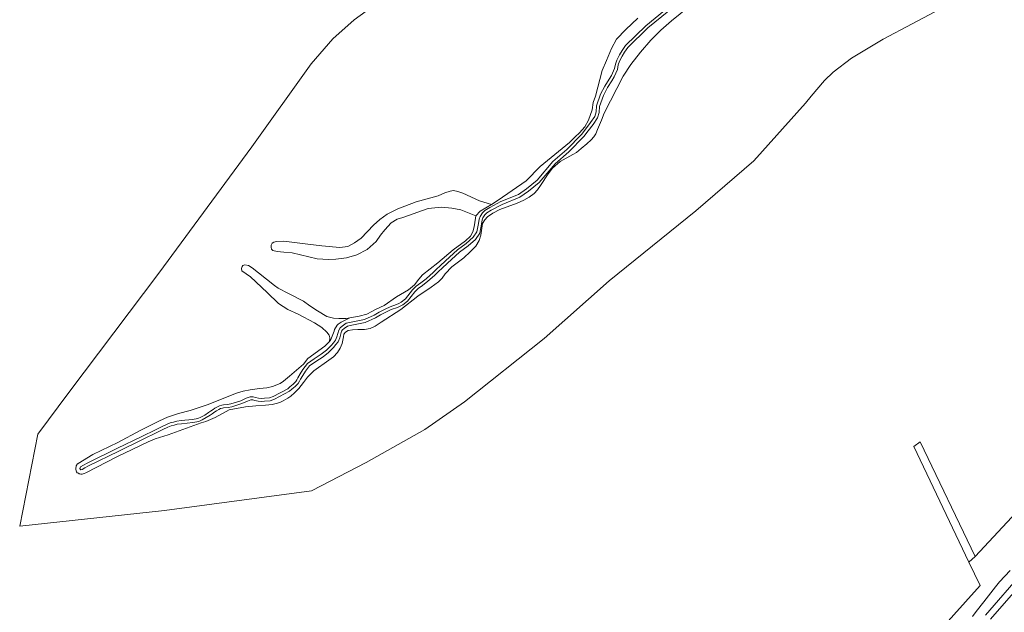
# Model space of a CAD drawing. Header units: metres. Extents: x 197700 to 204338, y 317132 to 325229.
# Tile 926 of 1056: x 203669 to 203970, y 320271 to 320453. Entities that reach past the tile are written whole.
import ezdxf

# ---------------------------------------------------------------- set-up
doc = ezdxf.new("R2010")
doc.units = ezdxf.units.M
for name, color, linetype, lineweight in [('B-WE-GR-BOS_LOOF-GV', 40, 'Continuous', 13), ('B-WE-GR-BOUWLAND-GV', 80, 'Continuous', 13), ('B-WE-GR-HOUTWAL-GV', 40, 'Continuous', 13), ('B-WE-OG-TERREIN_CULTUURSCHEIDING-GV', 7, 'Continuous', 18), ('B-WE-OG-WATER-GV', 130, 'Continuous', 18), ('B-WE-OG-WATER_GREPPEL-GV', 160, 'Continuous', 18), ('B-WE-OG-WATER_SLOOT-GV', 120, 'Continuous', 18), ('B-WE-VH-VERHARDING_HALFVERHARDING-GV', 252, 'Continuous', 18)]:
    doc.layers.add(name, color=color, linetype=linetype, lineweight=lineweight)

msp = doc.modelspace()

# ---------------------------------------------------------------- linework, layer by layer
at = {"layer": 'B-WE-GR-BOS_LOOF-GV'}
for points in [[(203782.155, 320460.698), (203771.193, 320452.559), (203764.668, 320446.781), (203758.065, 320439.184), (203739.846, 320413.774), (203711.388, 320375.12), (203683.839, 320338.606), (203674.438, 320325.769), (203668.848, 320297.681), (203713.147, 320302.41), (203758.098, 320308.428), (203774.868, 320317.11), (203792.781, 320327.265), (203804.924, 320335.705), (203829.283, 320355.082), (203849.183, 320372.757), (203875.712, 320394.131), (203893.414, 320409.454), (203909.257, 320427.073), (203911.023, 320429.276), (203915.081, 320433.993), (203917.772, 320436.567), (203923.368, 320440.882), (203933.011, 320446.663), (203941.937, 320451.401), (203955.778, 320458.833)], [(203873.56, 320456.606), (203868.289, 320452.258), (203865.032, 320449.449), (203861.909, 320446.427), (203858.773, 320442.75), (203855.848, 320438.937), (203853.522, 320435.404), (203847.685, 320424.028), (203846.876, 320421.856), (203845.657, 320418.994), (203845.142, 320417.673), (203844.511, 320416.822), (203843.673, 320415.868), (203842.396, 320414.68), (203840.59, 320413.213), (203839.165, 320412.039), (203838.035, 320411.409), (203834.202, 320409.209), (203831.911, 320407.258), (203830.487, 320405.526), (203828.21, 320401.858), (203827.284, 320400.625), (203826.256, 320399.451), (203824.744, 320398.322), (203823.114, 320397.398), (203821.059, 320396.503), (203815.773, 320394.583), (203813.571, 320393.468), (203812, 320392.295), (203811.118, 320391.356), (203810.428, 320390.255), (203809.913, 320386.674), (203809.457, 320385.089), (203808.399, 320383.387), (203806.695, 320381.597), (203804.757, 320379.763), (203801.056, 320377.034), (203798.986, 320374.907), (203798.09, 320373.527), (203796.944, 320372.412), (203794.712, 320370.843), (203790.63, 320368.012), (203785.505, 320363.992), (203779.426, 320360.12), (203777.65, 320358.888), (203776.108, 320358.14), (203774.302, 320357.862), (203772.35, 320357.819), (203770.647, 320357.776), (203769.326, 320357.541), (203768.518, 320357.072), (203768.063, 320356.368), (203767.916, 320355.619), (203767.474, 320353.535), (203766.857, 320352.111), (203766.079, 320350.805), (203764.889, 320349.485), (203763.479, 320348.458), (203758.838, 320345.225), (203756.899, 320343.258), (203755.718, 320341.65), (203754.268, 320339.793), (203752.911, 320338.411), (203751.837, 320337.491), (203750.871, 320336.797), (203749.441, 320336.023), (203748.619, 320335.647), (203747.752, 320335.325), (203746.136, 320334.914), (203744.007, 320334.734), (203741.132, 320334.471), (203737.898, 320334.212), (203732.94, 320333.295), (203728.667, 320330.919), (203725.834, 320329.702), (203724.322, 320329.248), (203714.225, 320325.611), (203710.247, 320324.342), (203708.137, 320323.454), (203703.221, 320321.137), (203698.767, 320319.011), (203689.041, 320313.999), (203688.54, 320313.748), (203688.009, 320313.564), (203687.759, 320313.546), (203687.509, 320313.566), (203687.265, 320313.622), (203687.032, 320313.714), (203686.815, 320313.839), (203686.692, 320313.882), (203686.576, 320313.942), (203686.47, 320314.017), (203686.375, 320314.106), (203686.293, 320314.207), (203686.226, 320314.319), (203686.175, 320314.439), (203686.141, 320314.564), (203686.125, 320314.693), (203686.06, 320314.971), (203686.03, 320315.254), (203686.037, 320315.537), (203686.08, 320315.815), (203686.158, 320316.084), (203686.197, 320316.224), (203686.254, 320316.356), (203686.329, 320316.478), (203686.419, 320316.588), (203686.524, 320316.683), (203686.641, 320316.762), (203686.768, 320316.822), (203691.234, 320319.544), (203698.827, 320323.312), (203705.695, 320326.887), (203711.58, 320329.914), (203714.03, 320330.993), (203717.48, 320332.087), (203721.043, 320333.085), (203726.556, 320334.871), (203729.28, 320336.046), (203735.229, 320338.348), (203737.26, 320338.944), (203739.323, 320339.33), (203742.193, 320339.763), (203744.482, 320340.004), (203746.206, 320340.438), (203748.576, 320341.324), (203749.608, 320342.016), (203751.349, 320343.563), (203755.702, 320347.259), (203756.992, 320349.016), (203762.184, 320352.752), (203763.667, 320354.202), (203763.732, 320355.331), (203763.491, 320356.137), (203762.83, 320357.056), (203761.3, 320358.41), (203759.028, 320359.927), (203754.097, 320362.556), (203750.89, 320364.008), (203748.038, 320365.815), (203744.607, 320369.201), (203739.419, 320373.975), (203736.811, 320375.836), (203736.743, 320376.534), (203736.889, 320377.163), (203737.131, 320377.404), (203737.743, 320377.597), (203738.839, 320377.419), (203739.951, 320376.661), (203741.949, 320375.145), (203746.831, 320371.355), (203747.975, 320370.517), (203751.052, 320368.823), (203755.661, 320366.467), (203757.659, 320365.112), (203760.011, 320363.532), (203762.815, 320361.87), (203764.862, 320361.305), (203766.49, 320361.24), (203768.778, 320361.239), (203769.865, 320361.424), (203772.728, 320361.914), (203775.097, 320362.557), (203776.548, 320363.379), (203777.951, 320364.071), (203780.321, 320365.198), (203784.174, 320367.807), (203787.77, 320370.014), (203789.608, 320371.528), (203790.946, 320373.252), (203792.091, 320374.589), (203796.735, 320378.23), (203801.508, 320382.257), (203805.265, 320384.93), (203806.781, 320386.396), (203807.442, 320387.75), (203807.926, 320389.233), (203808.298, 320391.924), (203808.428, 320392.601), (203803.776, 320394.472), (203801.079, 320394.948), (203797.869, 320395.292), (203793.804, 320394.838), (203786.033, 320392.068), (203784.342, 320391.594), (203782.499, 320390.436), (203780.579, 320388.309), (203779.268, 320386.676), (203777.899, 320384.777), (203775.2, 320382.328), (203771.989, 320380.696), (203768.835, 320379.805), (203765.53, 320379.407), (203763.307, 320379.276), (203759.831, 320379.505), (203752.252, 320381.333), (203749.612, 320381.543), (203747.638, 320381.68), (203746.347, 320382.042), (203745.929, 320382.422), (203745.758, 320383.011), (203745.778, 320383.657), (203746.101, 320384.246), (203746.633, 320384.549), (203747.393, 320384.796), (203749.616, 320384.833), (203756.207, 320384.032), (203761.298, 320383.459), (203766.749, 320382.906), (203769.238, 320383.19), (203771.309, 320384.404), (203773.323, 320385.771), (203777.048, 320389.797), (203779.082, 320391.524), (203781.267, 320393.1), (203784.497, 320394.751), (203790.121, 320396.876), (203796.847, 320398.772), (203798.918, 320399.683), (203800.552, 320400.176), (203801.559, 320400.328), (203802.907, 320400.08), (203804.465, 320399.528), (203809.536, 320397.265), (203813.187, 320396.129), (203815.264, 320397.401), (203823.816, 320403.311), (203828.066, 320407.735), (203837.032, 320415.088), (203838.822, 320416.812), (203840.128, 320418.004), (203841.708, 320419.856), (203842.854, 320421.919), (203843.984, 320425.045), (203844.291, 320427.318), (203845.017, 320429.268), (203847.1, 320437.061), (203848.398, 320440.141), (203849.861, 320443.867), (203851.482, 320446.721), (203854.263, 320449.628), (203857.999, 320453.092)], [(203997.507, 320327.292), (203961.13, 320288.382), (203959.286, 320286.681), (203962.718, 320279.492), (203886.518, 320194.614)], [(203960.354, 320269.979), (203961.502, 320271.498), (203963.817, 320274.481), (203967.39, 320279.088), (203968.592, 320280.636), (203971.863, 320284.133)]]:
    msp.add_lwpolyline(points, dxfattribs=at)
at = {"layer": 'B-WE-GR-BOUWLAND-GV'}
for points in [[(203955.778, 320458.833), (203941.937, 320451.401), (203933.011, 320446.663), (203923.368, 320440.882), (203917.772, 320436.567), (203915.081, 320433.993), (203911.023, 320429.276), (203909.257, 320427.073), (203893.414, 320409.454), (203875.712, 320394.131), (203849.183, 320372.757), (203829.283, 320355.082), (203804.924, 320335.705), (203792.781, 320327.265), (203774.868, 320317.11), (203758.098, 320308.428), (203713.147, 320302.41), (203668.848, 320297.681), (203674.438, 320325.769), (203683.839, 320338.606), (203711.388, 320375.12), (203739.846, 320413.774), (203758.065, 320439.184), (203764.668, 320446.781), (203771.193, 320452.559), (203782.155, 320460.698)], [(203886.518, 320194.614), (203962.718, 320279.492), (203959.286, 320286.681), (203942.425, 320322.002), (203944.33, 320323.484), (203961.13, 320288.382), (203997.507, 320327.292)]]:
    msp.add_lwpolyline(points, dxfattribs=at)
at = {"layer": 'B-WE-GR-HOUTWAL-GV'}
msp.add_lwpolyline([(203959.286, 320286.681), (203961.13, 320288.382), (203944.33, 320323.484), (203942.425, 320322.002)], close=True, dxfattribs=at)
at = {"layer": 'B-WE-OG-TERREIN_CULTUURSCHEIDING-GV'}
for points in [[(203971.863, 320284.133), (203968.592, 320280.636), (203967.39, 320279.088), (203963.817, 320274.481), (203961.502, 320271.498), (203960.354, 320269.979)], [(203964.355, 320270.44), (203975.704, 320283.449)], [(203977.211, 320282.134), (203965.913, 320269.184)]]:
    msp.add_lwpolyline(points, dxfattribs=at)
at = {"layer": 'B-WE-OG-WATER-GV'}
msp.add_lwpolyline([(203868.966, 320457.781), (203860.431, 320450.813), (203854.245, 320444.75), (203853.159, 320443.224), (203852.382, 320441.921), (203851.522, 320440.285), (203851.096, 320439.046), (203850.814, 320437.697), (203849.926, 320435.601), (203849.192, 320434.479), (203847.874, 320432.334), (203846.571, 320429.813), (203845.359, 320426.266), (203845.256, 320424.419), (203844.786, 320423.025), (203843.522, 320421.146), (203842.03, 320419.198), (203840.745, 320417.469), (203836.24, 320412.889), (203831.979, 320409.207), (203827.166, 320403.531), (203823.947, 320400.936), (203821.466, 320399.178), (203816.034, 320396.962), (203812.688, 320395.172), (203811.171, 320394.27), (203810.403, 320393.558), (203809.696, 320392.4), (203809.421, 320391.625), (203809.213, 320390.237), (203808.721, 320387.718), (203807.575, 320386.05), (203805.446, 320384.178), (203802.839, 320382.27), (203799.129, 320378.867), (203797.483, 320377.333), (203796.368, 320376.254), (203795.237, 320375.186), (203794.394, 320374.426), (203793.166, 320373.328), (203791.553, 320372.101), (203790.152, 320371.124), (203789.049, 320369.962), (203786.89, 320367.204), (203785.557, 320366.198), (203784.879, 320365.79), (203784.123, 320365.477), (203782.192, 320364.805), (203780.62, 320364.101), (203778.787, 320363.131), (203777.314, 320362.256), (203774.301, 320360.919), (203769.795, 320359.995), (203768.749, 320359.746), (203767.51, 320358.902), (203766.941, 320358.367), (203766.462, 320357.682), (203765.916, 320355.616), (203765.444, 320354.562), (203764.878, 320353.804), (203764.143, 320352.981), (203763.534, 320352.322), (203762.693, 320351.535), (203761.098, 320350.262), (203758.963, 320348.843), (203756.863, 320347.455), (203755.483, 320345.566), (203754.664, 320344.257), (203753.934, 320343.067), (203753.605, 320342.44), (203753.298, 320341.918), (203752.467, 320341.081), (203751.542, 320340.255), (203750.909, 320339.701), (203746.417, 320337.385), (203745.277, 320336.959), (203743.717, 320336.823), (203742.887, 320336.761), (203741.915, 320336.793), (203741.031, 320337.006), (203740.267, 320337.2), (203739.409, 320337.199), (203738.182, 320336.813), (203736.486, 320336.019), (203733.481, 320335.06), (203732.465, 320334.875), (203731.171, 320334.761), (203730.734, 320334.733), (203730, 320334.525), (203729.329, 320334.216), (203728.583, 320333.784), (203728.017, 320333.387), (203727.195, 320332.807), (203726.577, 320332.393), (203725.461, 320331.666), (203724.297, 320331.036), (203723.361, 320330.622), (203721.684, 320330.326), (203718.23, 320329.944), (203716.89, 320329.78), (203715.855, 320329.499), (203714.874, 320329.236), (203713.779, 320328.785), (203712.206, 320328.071), (203710.583, 320327.254), (203705.977, 320325.012), (203698.791, 320321.477), (203689.52, 320316.926), (203688.354, 320316.357), (203687.488, 320315.806), (203687.253, 320315.336), (203687.426, 320314.982), (203687.511, 320314.867), (203687.988, 320315.02), (203688.809, 320315.543), (203689.929, 320316.09), (203699.202, 320320.642), (203706.386, 320324.176), (203710.996, 320326.42), (203712.608, 320327.231), (203714.148, 320327.931), (203715.173, 320328.353), (203716.097, 320328.601), (203717.069, 320328.864), (203718.338, 320329.02), (203721.816, 320329.404), (203723.634, 320329.725), (203724.708, 320330.2), (203725.937, 320330.866), (203727.09, 320331.616), (203727.723, 320332.04), (203728.553, 320332.626), (203729.085, 320332.999), (203729.758, 320333.388), (203730.324, 320333.649), (203730.893, 320333.811), (203731.242, 320333.833), (203732.589, 320333.952), (203733.706, 320334.154), (203736.826, 320335.151), (203738.52, 320335.944), (203739.553, 320336.268), (203740.151, 320336.269), (203740.807, 320336.102), (203741.789, 320335.865), (203742.907, 320335.829), (203743.792, 320335.895), (203745.485, 320336.043), (203746.795, 320336.532), (203751.437, 320338.926), (203752.158, 320339.558), (203753.107, 320340.405), (203754.041, 320341.345), (203754.418, 320341.988), (203754.744, 320342.606), (203755.455, 320343.767), (203756.254, 320345.044), (203757.516, 320346.771), (203759.477, 320348.067), (203761.647, 320349.509), (203763.303, 320350.83), (203764.194, 320351.665), (203764.832, 320352.354), (203765.6, 320353.215), (203766.251, 320354.088), (203766.797, 320355.305), (203767.32, 320357.284), (203767.649, 320357.754), (203768.095, 320358.174), (203769.132, 320358.88), (203769.996, 320359.086), (203774.587, 320360.028), (203777.742, 320361.428), (203779.242, 320362.319), (203781.028, 320363.264), (203782.536, 320363.939), (203784.454, 320364.607), (203785.3, 320364.956), (203786.079, 320365.426), (203787.548, 320366.534), (203789.755, 320369.354), (203790.762, 320370.415), (203792.102, 320371.348), (203793.759, 320372.609), (203795.016, 320373.734), (203795.869, 320374.501), (203797.012, 320375.582), (203798.124, 320376.658), (203799.761, 320378.183), (203803.431, 320381.55), (203806.029, 320383.452), (203808.277, 320385.427), (203809.597, 320387.35), (203810.13, 320390.079), (203810.329, 320391.398), (203810.541, 320391.998), (203811.13, 320392.963), (203811.731, 320393.52), (203813.146, 320394.362), (203816.431, 320396.118), (203821.916, 320398.357), (203824.509, 320400.193), (203827.819, 320402.862), (203832.642, 320408.549), (203836.878, 320412.209), (203841.454, 320416.862), (203842.773, 320418.637), (203844.278, 320420.603), (203845.628, 320422.609), (203846.178, 320424.241), (203846.281, 320426.087), (203847.429, 320429.447), (203848.685, 320431.876), (203849.979, 320433.981), (203850.751, 320435.161), (203851.706, 320437.417), (203851.996, 320438.798), (203852.379, 320439.915), (203853.195, 320441.466), (203853.939, 320442.715), (203854.956, 320444.143), (203861.052, 320450.119), (203869.556, 320457.061)], dxfattribs=at)
at = {"layer": 'B-WE-OG-WATER_GREPPEL-GV'}
for points in [[(203808.428, 320392.601), (203809.766, 320394.035), (203813.187, 320396.129), (203809.536, 320397.265), (203804.465, 320399.528), (203802.907, 320400.08), (203801.559, 320400.328), (203800.552, 320400.176), (203798.918, 320399.683), (203796.847, 320398.772), (203790.121, 320396.876), (203784.497, 320394.751), (203781.267, 320393.1), (203779.082, 320391.524), (203777.048, 320389.797), (203773.323, 320385.771), (203771.309, 320384.404), (203769.238, 320383.19), (203766.749, 320382.906), (203761.298, 320383.459), (203756.207, 320384.032), (203749.616, 320384.833), (203747.393, 320384.796), (203746.633, 320384.549), (203746.101, 320384.246), (203745.778, 320383.657), (203745.758, 320383.011), (203745.929, 320382.422), (203746.347, 320382.042), (203747.638, 320381.68), (203749.612, 320381.543), (203752.252, 320381.333), (203759.831, 320379.505), (203763.307, 320379.276), (203765.53, 320379.407), (203768.835, 320379.805), (203771.989, 320380.696), (203775.2, 320382.328), (203777.899, 320384.777), (203779.268, 320386.676), (203780.579, 320388.309), (203782.499, 320390.436), (203784.342, 320391.594), (203786.033, 320392.068), (203793.804, 320394.838), (203797.869, 320395.292), (203801.079, 320394.948), (203803.776, 320394.472)], [(203763.667, 320354.202), (203764.052, 320354.766), (203765.033, 320357.362), (203765.203, 320357.819), (203765.957, 320359.135), (203766.268, 320359.506), (203767.17, 320360.075), (203769.865, 320361.424), (203768.778, 320361.239), (203766.49, 320361.24), (203764.862, 320361.305), (203762.815, 320361.87), (203760.011, 320363.532), (203757.659, 320365.112), (203755.661, 320366.467), (203751.052, 320368.823), (203747.975, 320370.517), (203746.831, 320371.355), (203741.949, 320375.145), (203739.951, 320376.661), (203738.839, 320377.419), (203737.743, 320377.597), (203737.131, 320377.404), (203736.889, 320377.163), (203736.743, 320376.534), (203736.811, 320375.836), (203739.419, 320373.975), (203744.607, 320369.201), (203748.038, 320365.815), (203750.89, 320364.008), (203754.097, 320362.556), (203759.028, 320359.927), (203761.3, 320358.41), (203762.83, 320357.056), (203763.491, 320356.137), (203763.732, 320355.331)]]:
    msp.add_lwpolyline(points, close=True, dxfattribs=at)
at = {"layer": 'B-WE-OG-WATER_SLOOT-GV'}
for points in [[(203857.999, 320453.092), (203854.263, 320449.628), (203851.482, 320446.721), (203849.861, 320443.867), (203848.398, 320440.141), (203847.1, 320437.061), (203845.017, 320429.268), (203844.291, 320427.318), (203843.984, 320425.045), (203842.854, 320421.919), (203841.708, 320419.856), (203840.128, 320418.004), (203838.822, 320416.812), (203837.032, 320415.088), (203828.066, 320407.735), (203823.816, 320403.311), (203815.264, 320397.401), (203813.187, 320396.129), (203809.766, 320394.035), (203808.428, 320392.601), (203808.298, 320391.924), (203807.926, 320389.233), (203807.442, 320387.75), (203806.781, 320386.396), (203805.265, 320384.93), (203801.508, 320382.257), (203796.735, 320378.23), (203792.091, 320374.589), (203790.946, 320373.252), (203789.608, 320371.528), (203787.77, 320370.014), (203784.174, 320367.807), (203780.321, 320365.198), (203777.951, 320364.071), (203776.548, 320363.379), (203775.097, 320362.557), (203772.728, 320361.914), (203769.865, 320361.424), (203767.17, 320360.075), (203766.268, 320359.506), (203765.957, 320359.135), (203765.203, 320357.819), (203765.033, 320357.362), (203764.052, 320354.766), (203763.667, 320354.202), (203762.184, 320352.752), (203756.992, 320349.016), (203755.702, 320347.259), (203751.349, 320343.563), (203749.608, 320342.016), (203748.576, 320341.324), (203746.206, 320340.438), (203744.482, 320340.004), (203742.193, 320339.763), (203739.323, 320339.33), (203737.26, 320338.944), (203735.229, 320338.348), (203729.28, 320336.046), (203726.556, 320334.871), (203721.043, 320333.085), (203717.48, 320332.087), (203714.03, 320330.993), (203711.58, 320329.914), (203705.695, 320326.887), (203698.827, 320323.312), (203691.234, 320319.544), (203686.768, 320316.822), (203686.641, 320316.762), (203686.524, 320316.683), (203686.419, 320316.588), (203686.329, 320316.478), (203686.254, 320316.356), (203686.197, 320316.224), (203686.158, 320316.084), (203686.08, 320315.815), (203686.037, 320315.537), (203686.03, 320315.254), (203686.06, 320314.971), (203686.125, 320314.693), (203686.141, 320314.564), (203686.175, 320314.439), (203686.226, 320314.319), (203686.293, 320314.207), (203686.375, 320314.106), (203686.47, 320314.017), (203686.576, 320313.942), (203686.692, 320313.882), (203686.815, 320313.839), (203687.032, 320313.714), (203687.265, 320313.622), (203687.509, 320313.566), (203687.759, 320313.546), (203688.009, 320313.564), (203688.54, 320313.748), (203689.041, 320313.999), (203698.767, 320319.011), (203703.221, 320321.137), (203708.137, 320323.454), (203710.247, 320324.342), (203714.225, 320325.611), (203724.322, 320329.248), (203725.834, 320329.702), (203728.667, 320330.919), (203732.94, 320333.295), (203737.898, 320334.212), (203741.132, 320334.471), (203744.007, 320334.734), (203746.136, 320334.914), (203747.752, 320335.325), (203748.619, 320335.647), (203749.441, 320336.023), (203750.871, 320336.797), (203751.837, 320337.491), (203752.911, 320338.411), (203754.268, 320339.793), (203755.718, 320341.65), (203756.899, 320343.258), (203758.838, 320345.225), (203763.479, 320348.458), (203764.889, 320349.485), (203766.079, 320350.805), (203766.857, 320352.111), (203767.474, 320353.535), (203767.916, 320355.619), (203768.063, 320356.368), (203768.518, 320357.072), (203769.326, 320357.541), (203770.647, 320357.776), (203772.35, 320357.819), (203774.302, 320357.862), (203776.108, 320358.14), (203777.65, 320358.888), (203779.426, 320360.12), (203785.505, 320363.992), (203790.63, 320368.012), (203794.712, 320370.843), (203796.944, 320372.412), (203798.09, 320373.527), (203798.986, 320374.907), (203801.056, 320377.034), (203804.757, 320379.763), (203806.695, 320381.597), (203808.399, 320383.387), (203809.457, 320385.089), (203809.913, 320386.674), (203810.428, 320390.255), (203811.118, 320391.356), (203812, 320392.295), (203813.571, 320393.468), (203815.773, 320394.583), (203821.059, 320396.503), (203823.114, 320397.398), (203824.744, 320398.322), (203826.256, 320399.451), (203827.284, 320400.625), (203828.21, 320401.858), (203830.487, 320405.526), (203831.911, 320407.258), (203834.202, 320409.209), (203838.035, 320411.409), (203839.165, 320412.039), (203840.59, 320413.213), (203842.396, 320414.68), (203843.673, 320415.868), (203844.511, 320416.822), (203845.142, 320417.673), (203845.657, 320418.994), (203846.876, 320421.856), (203847.685, 320424.028), (203853.522, 320435.404), (203855.848, 320438.937), (203858.773, 320442.75), (203861.909, 320446.427), (203865.032, 320449.449), (203868.289, 320452.258), (203873.56, 320456.606)], [(203869.556, 320457.061), (203861.052, 320450.119), (203854.956, 320444.143), (203853.939, 320442.715), (203853.195, 320441.466), (203852.379, 320439.915), (203851.996, 320438.798), (203851.706, 320437.417), (203850.751, 320435.161), (203849.979, 320433.981), (203848.685, 320431.876), (203847.429, 320429.447), (203846.281, 320426.087), (203846.178, 320424.241), (203845.628, 320422.609), (203844.278, 320420.603), (203842.773, 320418.637), (203841.454, 320416.862), (203836.878, 320412.209), (203832.642, 320408.549), (203827.819, 320402.862), (203824.509, 320400.193), (203821.916, 320398.357), (203816.431, 320396.118), (203813.146, 320394.362), (203811.731, 320393.52), (203811.13, 320392.963), (203810.541, 320391.998), (203810.329, 320391.398), (203810.13, 320390.079), (203809.597, 320387.35), (203808.277, 320385.427), (203806.029, 320383.452), (203803.431, 320381.55), (203799.761, 320378.183), (203798.124, 320376.658), (203797.012, 320375.582), (203795.869, 320374.501), (203795.016, 320373.734), (203793.759, 320372.609), (203792.102, 320371.348), (203790.762, 320370.415), (203789.755, 320369.354), (203787.548, 320366.534), (203786.079, 320365.426), (203785.3, 320364.956), (203784.454, 320364.607), (203782.536, 320363.939), (203781.028, 320363.264), (203779.242, 320362.319), (203777.742, 320361.428), (203774.587, 320360.028), (203769.996, 320359.086), (203769.132, 320358.88), (203768.095, 320358.174), (203767.649, 320357.754), (203767.32, 320357.284), (203766.797, 320355.305), (203766.251, 320354.088), (203765.6, 320353.215), (203764.832, 320352.354), (203764.194, 320351.665), (203763.303, 320350.83), (203761.647, 320349.509), (203759.477, 320348.067), (203757.516, 320346.771), (203756.254, 320345.044), (203755.455, 320343.767), (203754.744, 320342.606), (203754.418, 320341.988), (203754.041, 320341.345), (203753.107, 320340.405), (203752.158, 320339.558), (203751.437, 320338.926), (203746.795, 320336.532), (203745.485, 320336.043), (203743.792, 320335.895), (203742.907, 320335.829), (203741.789, 320335.865), (203740.807, 320336.102), (203740.151, 320336.269), (203739.553, 320336.268), (203738.52, 320335.944), (203736.826, 320335.151), (203733.706, 320334.154), (203732.589, 320333.952), (203731.242, 320333.833), (203730.893, 320333.811), (203730.324, 320333.649), (203729.758, 320333.388), (203729.085, 320332.999), (203728.553, 320332.626), (203727.723, 320332.04), (203727.09, 320331.616), (203725.937, 320330.866), (203724.708, 320330.2), (203723.634, 320329.725), (203721.816, 320329.404), (203718.338, 320329.02), (203717.069, 320328.864), (203716.097, 320328.601), (203715.173, 320328.353), (203714.148, 320327.931), (203712.608, 320327.231), (203710.996, 320326.42), (203706.386, 320324.176), (203699.202, 320320.642), (203689.929, 320316.09), (203688.809, 320315.543), (203687.988, 320315.02), (203687.511, 320314.867), (203687.426, 320314.982), (203687.253, 320315.336), (203687.488, 320315.806), (203688.354, 320316.357), (203689.52, 320316.926), (203698.791, 320321.477), (203705.977, 320325.012), (203710.583, 320327.254), (203712.206, 320328.071), (203713.779, 320328.785), (203714.874, 320329.236), (203715.855, 320329.499), (203716.89, 320329.78), (203718.23, 320329.944), (203721.684, 320330.326), (203723.361, 320330.622), (203724.297, 320331.036), (203725.461, 320331.666), (203726.577, 320332.393), (203727.195, 320332.807), (203728.017, 320333.387), (203728.583, 320333.784), (203729.329, 320334.216), (203730, 320334.525), (203730.734, 320334.733), (203731.171, 320334.761), (203732.465, 320334.875), (203733.481, 320335.06), (203736.486, 320336.019), (203738.182, 320336.813), (203739.409, 320337.199), (203740.267, 320337.2), (203741.031, 320337.006), (203741.915, 320336.793), (203742.887, 320336.761), (203743.717, 320336.823), (203745.277, 320336.959), (203746.417, 320337.385), (203750.909, 320339.701), (203751.542, 320340.255), (203752.467, 320341.081), (203753.298, 320341.918), (203753.605, 320342.44), (203753.934, 320343.067), (203754.664, 320344.257), (203755.483, 320345.566), (203756.863, 320347.455), (203758.963, 320348.843), (203761.098, 320350.262), (203762.693, 320351.535), (203763.534, 320352.322), (203764.143, 320352.981), (203764.878, 320353.804), (203765.444, 320354.562), (203765.916, 320355.616), (203766.462, 320357.682), (203766.941, 320358.367), (203767.51, 320358.902), (203768.749, 320359.746), (203769.795, 320359.995), (203774.301, 320360.919), (203777.314, 320362.256), (203778.787, 320363.131), (203780.62, 320364.101), (203782.192, 320364.805), (203784.123, 320365.477), (203784.879, 320365.79), (203785.557, 320366.198), (203786.89, 320367.204), (203789.049, 320369.962), (203790.152, 320371.124), (203791.553, 320372.101), (203793.166, 320373.328), (203794.394, 320374.426), (203795.237, 320375.186), (203796.368, 320376.254), (203797.483, 320377.333), (203799.129, 320378.867), (203802.839, 320382.27), (203805.446, 320384.178), (203807.575, 320386.05), (203808.721, 320387.718), (203809.213, 320390.237), (203809.421, 320391.625), (203809.696, 320392.4), (203810.403, 320393.558), (203811.171, 320394.27), (203812.688, 320395.172), (203816.034, 320396.962), (203821.466, 320399.178), (203823.947, 320400.936), (203827.166, 320403.531), (203831.979, 320409.207), (203836.24, 320412.889), (203840.745, 320417.469), (203842.03, 320419.198), (203843.522, 320421.146), (203844.786, 320423.025), (203845.256, 320424.419), (203845.359, 320426.266), (203846.571, 320429.813), (203847.874, 320432.334), (203849.192, 320434.479), (203849.926, 320435.601), (203850.814, 320437.697), (203851.096, 320439.046), (203851.522, 320440.285), (203852.382, 320441.921), (203853.159, 320443.224), (203854.245, 320444.75), (203860.431, 320450.813), (203868.966, 320457.781)]]:
    msp.add_lwpolyline(points, dxfattribs=at)
at = {"layer": 'B-WE-VH-VERHARDING_HALFVERHARDING-GV'}
for points in [[(203975.704, 320283.449), (203964.355, 320270.44)], [(203965.913, 320269.184), (203977.211, 320282.134)]]:
    msp.add_lwpolyline(points, dxfattribs=at)

doc.saveas('drawing.dxf')
